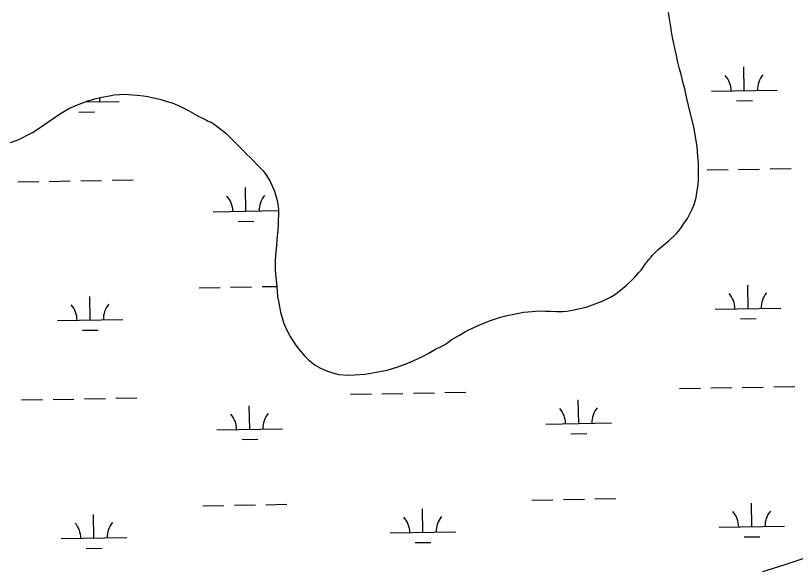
# Model space of a CAD drawing. Extents: x 3892998 to 3931244, y 278583 to 304547.
# Drawn here: x 3923835 to 3925025, y 297879 to 298721 of the extents above; entities that cross this region are included whole.
import ezdxf

# ---------------------------------------------------------------- set-up
doc = ezdxf.new("R2010")
doc.units = 0
doc.layers.add('V-TOPO-SHOR', color=7, linetype='Continuous')
doc.layers.add('V-WETL-SWMP', color=7, linetype='Continuous')

msp = doc.modelspace()

# ---------------------------------------------------------------- linework, layer by layer
at = {"layer": 'V-TOPO-SHOR'}
for points in [[(3924512.3, 298233.2), (3924521.5, 298238.5), (3924536.2, 298245.9), (3924547.2, 298250.5), (3924558, 298255), (3924574.9, 298260.4), (3924585.2, 298263.1), (3924600.5, 298265.9), (3924610.2, 298268.3), (3924623.4, 298269.2), (3924632.2, 298270), (3924643.4, 298269.7), (3924650.8, 298269.6), (3924660.2, 298269.3), (3924669.5, 298269.1), (3924676, 298269.9), (3924687.3, 298271.6), (3924691.2, 298272.5), (3924705.8, 298276), (3924715.5, 298279.3), (3924729.9, 298284.7), (3924742.6, 298291.2), (3924750.4, 298295.8), (3924761.3, 298304), (3924767.2, 298309.3), (3924775.1, 298316.9), (3924780.1, 298321.6), (3924786, 298328.5), (3924789.4, 298332.3), (3924793.4, 298338.3), (3924795.7, 298341.5), (3924798, 298344.3), (3924801.3, 298348.5), (3924803.7, 298351), (3924807, 298355.1), (3924809.3, 298357.6), (3924812.9, 298361.4), (3924815.6, 298363.6), (3924819.9, 298367.4), (3924824.1, 298371.1), (3924827.1, 298373.3), (3924831.7, 298377.1), (3924834.7, 298379.9), (3924839.6, 298384.3), (3924843.2, 298387.7), (3924846.6, 298391.9), (3924851.5, 298398.2), (3924854.9, 298403.6), (3924860.2, 298411.2), (3924863.3, 298416.9), (3924867.7, 298426.2), (3924870.4, 298432.5), (3924873.3, 298443.1), (3924874.7, 298450.5), (3924876.6, 298462.4), (3924877.1, 298470.4), (3924877.1, 298483), (3924876.8, 298495.9), (3924876.1, 298505.6), (3924874.8, 298521.1), (3924874, 298526.3), (3924871.5, 298542.1), (3924869.5, 298552.8), (3924865.6, 298568.4), (3924861.8, 298583.6), (3924859.5, 298594.3), (3924856, 298608.6), (3924853.6, 298617.3), (3924850.4, 298630.6), (3924848, 298639.4), (3924845.1, 298651.7), (3924843.7, 298659.5), (3924841, 298670.8), (3924839.6, 298678), (3924838.1, 298684.8), (3924836.1, 298695.8), (3924834.7, 298703.5), (3924832.8, 298715.8), (3924831.1, 298725.2)], [(3923871, 298548.8), (3923877.9, 298553.5), (3923884.5, 298558.1), (3923894.3, 298564.7), (3923900.5, 298569), (3923910, 298574.9), (3923916.2, 298578.7), (3923926.3, 298582.9), (3923937.4, 298587.5), (3923945.5, 298590.5), (3923958.2, 298594.1), (3923966.9, 298596.1), (3923978.6, 298598.1), (3923985.4, 298599.6), (3923994.4, 298600), (3923999.9, 298600.5), (3924008, 298600), (3924013.8, 298599.8), (3924020.5, 298599.4), (3924030.2, 298598.2), (3924037.2, 298597), (3924047.8, 298594.8), (3924055.2, 298593), (3924066.4, 298589.6), (3924074.1, 298587.4), (3924085.9, 298582.3), (3924098, 298576.2), (3924105.3, 298572.2), (3924115.8, 298566.1), (3924119.3, 298564.4), (3924126.3, 298561), (3924129.2, 298559.7), (3924132, 298558.3), (3924134.9, 298557), (3924140.3, 298553.3), (3924145, 298549.9), (3924151.1, 298545.3), (3924155.2, 298541.6), (3924160.8, 298536.3), (3924164, 298533), (3924169.3, 298527.8), (3924174.4, 298522.8), (3924177.8, 298519.2), (3924183.8, 298513.2), (3924187.9, 298508.9), (3924192.6, 298504.6), (3924197, 298500), (3924204.9, 298492.1), (3924212.8, 298483.8), (3924217.1, 298477.9), (3924223, 298468.4), (3924226.1, 298461.9), (3924230.1, 298452.5), (3924231.9, 298447), (3924234.2, 298438.5), (3924235.4, 298433), (3924236.2, 298424.6), (3924236.3, 298415.3), (3924235.8, 298408.8), (3924235.6, 298401.4), (3924235.1, 298393.4), (3924233.8, 298379.2), (3924233.2, 298369.6), (3924231.9, 298355.1), (3924231.4, 298345.7), (3924231.3, 298331.6), (3924232.6, 298317), (3924233.7, 298307.3), (3924234.9, 298292.1), (3924236.6, 298282.4), (3924239.2, 298268.2), (3924241.8, 298259.4), (3924244.5, 298251), (3924250.1, 298238.9), (3924254.1, 298231.1), (3924261.2, 298219.6), (3924266.8, 298212.1), (3924275.9, 298201.5), (3924282.2, 298195.3), (3924292.3, 298187.3), (3924299.3, 298183.2), (3924309.5, 298178.5), (3924320.7, 298175), (3924328.4, 298173.2), (3924341.9, 298171.9), (3924352.3, 298172.6), (3924368.4, 298173.8), (3924373.9, 298174.4), (3924390.7, 298177.5), (3924402.1, 298179.8), (3924418.6, 298184.9), (3924433.6, 298190.3), (3924443, 298194.3), (3924455.8, 298200.4), (3924464.6, 298205.1), (3924475.7, 298211.6), (3924482.5, 298214.9), (3924489.4, 298218.3), (3924494, 298221.4), (3924499.9, 298225.8), (3924512.3, 298233.2)], [(3923827.6, 298527), (3923837.7, 298530.6), (3923844.2, 298533.7), (3923854, 298538.9), (3923860.9, 298542.3), (3923871, 298548.8)], [(3925620, 297966.8), (3925572, 297961.4), (3925524.8, 297957.2), (3925482, 297955), (3925429.7, 297955.9), (3925392.5, 297953), (3925349.7, 297950.5), (3925270, 297944), (3925226.9, 297936.8), (3925190, 297929.5), (3925166.5, 297926.2), (3925081.6, 297904.7), (3925045.5, 297894.7), (3925008.8, 297882.8), (3924974.6, 297872.2)]]:
    msp.add_lwpolyline(points, dxfattribs=at)
at = {"layer": 'V-WETL-SWMP'}
for p, q in [((3924832.8, 298715.8), (3924831.1, 298725.2)), ((3924834.7, 298703.5), (3924832.8, 298715.8)), ((3924836.1, 298695.8), (3924834.7, 298703.5)), ((3924838.1, 298684.8), (3924836.1, 298695.8)), ((3924839.6, 298678), (3924838.1, 298684.8)), ((3924841, 298670.8), (3924839.6, 298678)), ((3924843.7, 298659.5), (3924841, 298670.8)), ((3924845.1, 298651.7), (3924843.7, 298659.5)), ((3924848, 298639.4), (3924845.1, 298651.7)), ((3924850.4, 298630.6), (3924848, 298639.4)), ((3924946.9, 298606.2), (3924946.3, 298642.2)), ((3924853.6, 298617.3), (3924850.4, 298630.6)), ((3924856, 298608.6), (3924853.6, 298617.3)), ((3924859.5, 298594.3), (3924856, 298608.6)), ((3923958.2, 298594.1), (3923966.9, 298596.1)), ((3923966.9, 298596.1), (3923978.6, 298598.1)), ((3923978.6, 298598.1), (3923985.4, 298599.6)), ((3923985.4, 298599.6), (3923994.4, 298600)), ((3923994.4, 298600), (3923999.9, 298600.5)), ((3923999.9, 298600.5), (3924008, 298600)), ((3924008, 298600), (3924013.8, 298599.8)), ((3924013.8, 298599.8), (3924020.5, 298599.4)), ((3924020.5, 298599.4), (3924030.2, 298598.2)), ((3924030.2, 298598.2), (3924037.2, 298597)), ((3924037.2, 298597), (3924047.8, 298594.8)), ((3924897, 298605.3), (3924996.9, 298607)), ((3923926.3, 298582.9), (3923937.4, 298587.5)), ((3923937.4, 298587.5), (3923945.5, 298590.5)), ((3923940.7, 298588.8), (3923993.3, 298589.7)), ((3923943.3, 298588.8), (3923943.3, 298589.7)), ((3923945.5, 298590.5), (3923958.2, 298594.1)), ((3924047.8, 298594.8), (3924055.2, 298593)), ((3924055.2, 298593), (3924066.4, 298589.6)), ((3924066.4, 298589.6), (3924074.1, 298587.4)), ((3924074.1, 298587.4), (3924085.9, 298582.3)), ((3924861.8, 298583.6), (3924859.5, 298594.3)), ((3924865.6, 298568.4), (3924861.8, 298583.6)), ((3924935.2, 298590.5), (3924959.2, 298590.9)), ((3923900.5, 298569), (3923910, 298574.9)), ((3923910, 298574.9), (3923916.2, 298578.7)), ((3923916.2, 298578.7), (3923926.3, 298582.9)), ((3923931.5, 298573.2), (3923955.5, 298573.6)), ((3924085.9, 298582.3), (3924098, 298576.2)), ((3924098, 298576.2), (3924105.3, 298572.2)), ((3924105.3, 298572.2), (3924115.8, 298566.1)), ((3923884.5, 298558.1), (3923894.3, 298564.7)), ((3923894.3, 298564.7), (3923900.5, 298569)), ((3924115.8, 298566.1), (3924119.3, 298564.4)), ((3924119.3, 298564.4), (3924126.3, 298561)), ((3924126.3, 298561), (3924129.2, 298559.7)), ((3924869.5, 298552.8), (3924865.6, 298568.4)), ((3923860.9, 298542.3), (3923871, 298548.8)), ((3923871, 298548.8), (3923877.9, 298553.5)), ((3923877.9, 298553.5), (3923884.5, 298558.1)), ((3924129.2, 298559.7), (3924132, 298558.3)), ((3924132, 298558.3), (3924134.9, 298557)), ((3924134.9, 298557), (3924140.3, 298553.3)), ((3924140.3, 298553.3), (3924145, 298549.9)), ((3924145, 298549.9), (3924151.1, 298545.3)), ((3924871.5, 298542.1), (3924869.5, 298552.8)), ((3923844.2, 298533.7), (3923854, 298538.9)), ((3923854, 298538.9), (3923860.9, 298542.3)), ((3924151.1, 298545.3), (3924155.2, 298541.6)), ((3924155.2, 298541.6), (3924160.8, 298536.3)), ((3924160.8, 298536.3), (3924164, 298533)), ((3924874, 298526.3), (3924871.5, 298542.1)), ((3923827.6, 298527), (3923837.7, 298530.6)), ((3923837.7, 298530.6), (3923844.2, 298533.7)), ((3924164, 298533), (3924169.3, 298527.8)), ((3924169.3, 298527.8), (3924174.4, 298522.8)), ((3924874.8, 298521.1), (3924874, 298526.3)), ((3924174.4, 298522.8), (3924177.8, 298519.2)), ((3924177.8, 298519.2), (3924183.8, 298513.2)), ((3924183.8, 298513.2), (3924187.9, 298508.9)), ((3924876.1, 298505.6), (3924874.8, 298521.1)), ((3924187.9, 298508.9), (3924192.6, 298504.6)), ((3924192.6, 298504.6), (3924197, 298500)), ((3924876.8, 298495.9), (3924876.1, 298505.6)), ((3924197, 298500), (3924204.9, 298492.1)), ((3924204.9, 298492.1), (3924212.8, 298483.8)), ((3924877.1, 298483), (3924876.8, 298495.9)), ((3924212.8, 298483.8), (3924217.1, 298477.9)), ((3924217.1, 298477.9), (3924223, 298468.4)), ((3924877.1, 298470.4), (3924877.1, 298483)), ((3924890.2, 298485.1), (3924922.2, 298485.7)), ((3924938.2, 298485.9), (3924970.2, 298486.5)), ((3924986.2, 298486.8), (3925018.2, 298487.3)), ((3923838.5, 298466.9), (3923870.5, 298467.4)), ((3923886.5, 298467.7), (3923918.5, 298468.3)), ((3923934.5, 298468.6), (3923966.5, 298469.1)), ((3923982.5, 298469.4), (3924014.5, 298469.9)), ((3924223, 298468.4), (3924226.1, 298461.9)), ((3924876.6, 298462.4), (3924877.1, 298470.4)), ((3924186.7, 298422.2), (3924186, 298458.2)), ((3924226.1, 298461.9), (3924230.1, 298452.5)), ((3924874.7, 298450.5), (3924876.6, 298462.4)), ((3924230.1, 298452.5), (3924231.9, 298447)), ((3924231.9, 298447), (3924234.2, 298438.5)), ((3924870.4, 298432.5), (3924873.3, 298443.1)), ((3924873.3, 298443.1), (3924874.7, 298450.5)), ((3924234.2, 298438.5), (3924235.4, 298433)), ((3924235.4, 298433), (3924236.2, 298424.6)), ((3924867.7, 298426.2), (3924870.4, 298432.5)), ((3924136.7, 298421.3), (3924236.2, 298423)), ((3924236.2, 298424.6), (3924236.2, 298415.3)), ((3924863.3, 298416.9), (3924867.7, 298426.2)), ((3924174.9, 298406.5), (3924198.9, 298406.9)), ((3924235.8, 298408.8), (3924235.6, 298401.4)), ((3924236.2, 298415.3), (3924235.8, 298408.8)), ((3924854.9, 298403.6), (3924860.2, 298411.2)), ((3924860.2, 298411.2), (3924863.3, 298416.9)), ((3924235.1, 298393.4), (3924233.8, 298379.2)), ((3924235.6, 298401.4), (3924235.1, 298393.4)), ((3924846.6, 298391.9), (3924851.5, 298398.2)), ((3924851.5, 298398.2), (3924854.9, 298403.6)), ((3924834.7, 298379.9), (3924839.6, 298384.3)), ((3924839.6, 298384.3), (3924843.2, 298387.7)), ((3924843.2, 298387.7), (3924846.6, 298391.9)), ((3924233.2, 298369.6), (3924231.9, 298355.1)), ((3924233.8, 298379.2), (3924233.2, 298369.6)), ((3924819.9, 298367.4), (3924824.1, 298371.1)), ((3924824.1, 298371.1), (3924827.1, 298373.3)), ((3924827.1, 298373.3), (3924831.7, 298377.1)), ((3924831.7, 298377.1), (3924834.7, 298379.9)), ((3924807, 298355.1), (3924809.3, 298357.6)), ((3924809.3, 298357.6), (3924812.9, 298361.4)), ((3924812.9, 298361.4), (3924815.6, 298363.6)), ((3924815.6, 298363.6), (3924819.9, 298367.4)), ((3924231.4, 298345.7), (3924231.3, 298331.6)), ((3924231.9, 298355.1), (3924231.4, 298345.7)), ((3924798, 298344.3), (3924801.3, 298348.5)), ((3924801.3, 298348.5), (3924803.7, 298351)), ((3924803.7, 298351), (3924807, 298355.1)), ((3924789.4, 298332.3), (3924793.4, 298338.3)), ((3924793.4, 298338.3), (3924795.7, 298341.5)), ((3924795.7, 298341.5), (3924798, 298344.3)), ((3924231.3, 298331.6), (3924232.6, 298317)), ((3924780.1, 298321.6), (3924786, 298328.5)), ((3924786, 298328.5), (3924789.4, 298332.3)), ((3924232.6, 298317), (3924233.7, 298307.3)), ((3924767.2, 298309.3), (3924775.1, 298316.9)), ((3924775.1, 298316.9), (3924780.1, 298321.6)), ((3924115.3, 298305.5), (3924147.3, 298306)), ((3924163.3, 298306.3), (3924195.3, 298306.9)), ((3924211.3, 298307.1), (3924233.6, 298307.5)), ((3924233.7, 298307.3), (3924234.9, 298292.1)), ((3924750.4, 298295.8), (3924761.3, 298304)), ((3924761.3, 298304), (3924767.2, 298309.3)), ((3924952.7, 298273.5), (3924952.1, 298309.5)), ((3923949, 298256.2), (3923948.4, 298292.2)), ((3924234.9, 298292.1), (3924236.6, 298282.4)), ((3924729.9, 298284.7), (3924742.6, 298291.2)), ((3924742.6, 298291.2), (3924750.4, 298295.8)), ((3924236.6, 298282.4), (3924239.2, 298268.2)), ((3924691.2, 298272.5), (3924705.8, 298276)), ((3924705.8, 298276), (3924715.5, 298279.3)), ((3924715.5, 298279.3), (3924729.9, 298284.7)), ((3924902.7, 298272.7), (3925002.7, 298274.4)), ((3924239.2, 298268.2), (3924241.8, 298259.4)), ((3924574.9, 298260.4), (3924585.2, 298263.1)), ((3924585.2, 298263.1), (3924600.5, 298265.9)), ((3924600.5, 298265.9), (3924610.2, 298268.3)), ((3924610.2, 298268.3), (3924623.4, 298269.2)), ((3924623.4, 298269.2), (3924632.2, 298270)), ((3924632.2, 298270), (3924643.4, 298269.7)), ((3924643.4, 298269.7), (3924650.8, 298269.6)), ((3924650.8, 298269.6), (3924660.2, 298269.3)), ((3924660.2, 298269.3), (3924669.5, 298269.1)), ((3924669.5, 298269.1), (3924676, 298269.9)), ((3924676, 298269.9), (3924687.3, 298271.6)), ((3924687.3, 298271.6), (3924691.2, 298272.5)), ((3923899, 298255.3), (3923999, 298257)), ((3924241.8, 298259.4), (3924244.5, 298251)), ((3924244.5, 298251), (3924250.1, 298238.9)), ((3924536.2, 298245.9), (3924547.2, 298250.5)), ((3924547.2, 298250.5), (3924558, 298255)), ((3924558, 298255), (3924574.9, 298260.4)), ((3924941, 298257.9), (3924965, 298258.3)), ((3923937.3, 298240.5), (3923961.3, 298240.9)), ((3924250.1, 298238.9), (3924254.1, 298231.1)), ((3924521.5, 298238.5), (3924536.2, 298245.9)), ((3924254.1, 298231.1), (3924261.2, 298219.6)), ((3924499.9, 298225.8), (3924512.3, 298233.2)), ((3924512.3, 298233.2), (3924521.5, 298238.5)), ((3924261.2, 298219.6), (3924266.8, 298212.1)), ((3924475.7, 298211.6), (3924482.5, 298214.9)), ((3924482.5, 298214.9), (3924489.4, 298218.3)), ((3924489.4, 298218.3), (3924494, 298221.4)), ((3924494, 298221.4), (3924499.9, 298225.8)), ((3924266.8, 298212.1), (3924275.9, 298201.5)), ((3924455.8, 298200.4), (3924464.6, 298205.1)), ((3924464.6, 298205.1), (3924475.7, 298211.6)), ((3924275.9, 298201.5), (3924282.2, 298195.3)), ((3924282.2, 298195.3), (3924292.3, 298187.3)), ((3924433.6, 298190.3), (3924443, 298194.3)), ((3924443, 298194.3), (3924455.8, 298200.4)), ((3924292.3, 298187.3), (3924299.3, 298183.2)), ((3924299.3, 298183.2), (3924309.5, 298178.5)), ((3924390.7, 298177.5), (3924402.1, 298179.8)), ((3924402.1, 298179.8), (3924418.6, 298184.9)), ((3924418.6, 298184.9), (3924433.6, 298190.3)), ((3924309.5, 298178.5), (3924320.7, 298175)), ((3924320.7, 298175), (3924328.4, 298173.2)), ((3924328.4, 298173.2), (3924341.9, 298171.9)), ((3924341.9, 298171.9), (3924352.3, 298172.6)), ((3924352.3, 298172.6), (3924368.4, 298173.8)), ((3924368.4, 298173.8), (3924373.9, 298174.4)), ((3924373.9, 298174.4), (3924390.7, 298177.5)), ((3924346.1, 298143), (3924378.1, 298143.5)), ((3924394.1, 298143.8), (3924426.1, 298144.3)), ((3924442.1, 298144.6), (3924474.1, 298145.2)), ((3924490.1, 298145.4), (3924522.1, 298146)), ((3924848, 298151.6), (3924879.9, 298152.2)), ((3924895.9, 298152.5), (3924927.9, 298153)), ((3924943.9, 298153.3), (3924975.9, 298153.9)), ((3924991.9, 298154.1), (3925023.9, 298154.7)), ((3923844.3, 298134.3), (3923876.3, 298134.8)), ((3923892.3, 298135.1), (3923924.3, 298135.7)), ((3923940.3, 298135.9), (3923972.3, 298136.5)), ((3923988.3, 298136.8), (3924020.3, 298137.3)), ((3924694.3, 298098.2), (3924693.6, 298134.2)), ((3924192.4, 298089.5), (3924191.8, 298125.5)), ((3924644.3, 298097.4), (3924744.3, 298099.1)), ((3924142.4, 298088.7), (3924242.4, 298090.4)), ((3924180.7, 298073.9), (3924204.7, 298074.3)), ((3924682.5, 298082.6), (3924706.5, 298083)), ((3924622.9, 297981.5), (3924654.9, 297982.1)), ((3924670.9, 297982.4), (3924702.9, 297982.9)), ((3924718.8, 297983.2), (3924750.8, 297983.8)), ((3924958.5, 297940.9), (3924957.8, 297976.9)), ((3924121, 297972.9), (3924153, 297973.4)), ((3924169, 297973.7), (3924201, 297974.2)), ((3924217, 297974.5), (3924249, 297975.1)), ((3924456.6, 297932.2), (3924456, 297968.2)), ((3923954.8, 297923.5), (3923954.2, 297959.5)), ((3924908.5, 297940.1), (3925008.5, 297941.8)), ((3924406.6, 297931.4), (3924506.6, 297933.1)), ((3923904.8, 297922.7), (3924004.8, 297924.4)), ((3924946.7, 297925.3), (3924970.7, 297925.7)), ((3923943.1, 297907.9), (3923967.1, 297908.3)), ((3924444.9, 297916.6), (3924468.9, 297917)), ((3925045.5, 297894.7), (3925008.8, 297882.8)), ((3925008.8, 297882.8), (3924974.6, 297872.2))]:
    msp.add_line(p, q, dxfattribs=at)
for centre, start, end in [((3924891.7, 298605.7), 0.2199, 41.7635), ((3925002.2, 298607.6), 140.2199, 181.7635), ((3923998.5, 298590.2), 171.6113, 181.7635), ((3924131.4, 298421.7), 0.2199, 41.7635), ((3924241.9, 298423.6), 140.2199, 181.7635), ((3924897.5, 298273.1), 0.2199, 41.7635), ((3925007.9, 298275), 140.2199, 181.7635), ((3923893.8, 298255.7), 0.2199, 41.7635), ((3924004.3, 298257.6), 140.2199, 181.7635), ((3924639, 298097.8), 0.2199, 41.7635), ((3924749.5, 298099.7), 140.2199, 181.7635), ((3924137.2, 298089.1), 0.2199, 41.7635), ((3924247.7, 298091), 140.2199, 181.7635), ((3924401.4, 297931.8), 0.2199, 41.7635), ((3924511.9, 297933.7), 140.2199, 181.7635), ((3924903.2, 297940.4), 0.2199, 41.7635), ((3925013.7, 297942.3), 140.2199, 181.7635), ((3923899.6, 297923.1), 0.2199, 41.7635), ((3924010, 297925), 140.2199, 181.7635)]:
    msp.add_arc(centre, 35.2, start, end, dxfattribs=at)

doc.saveas('drawing.dxf')
